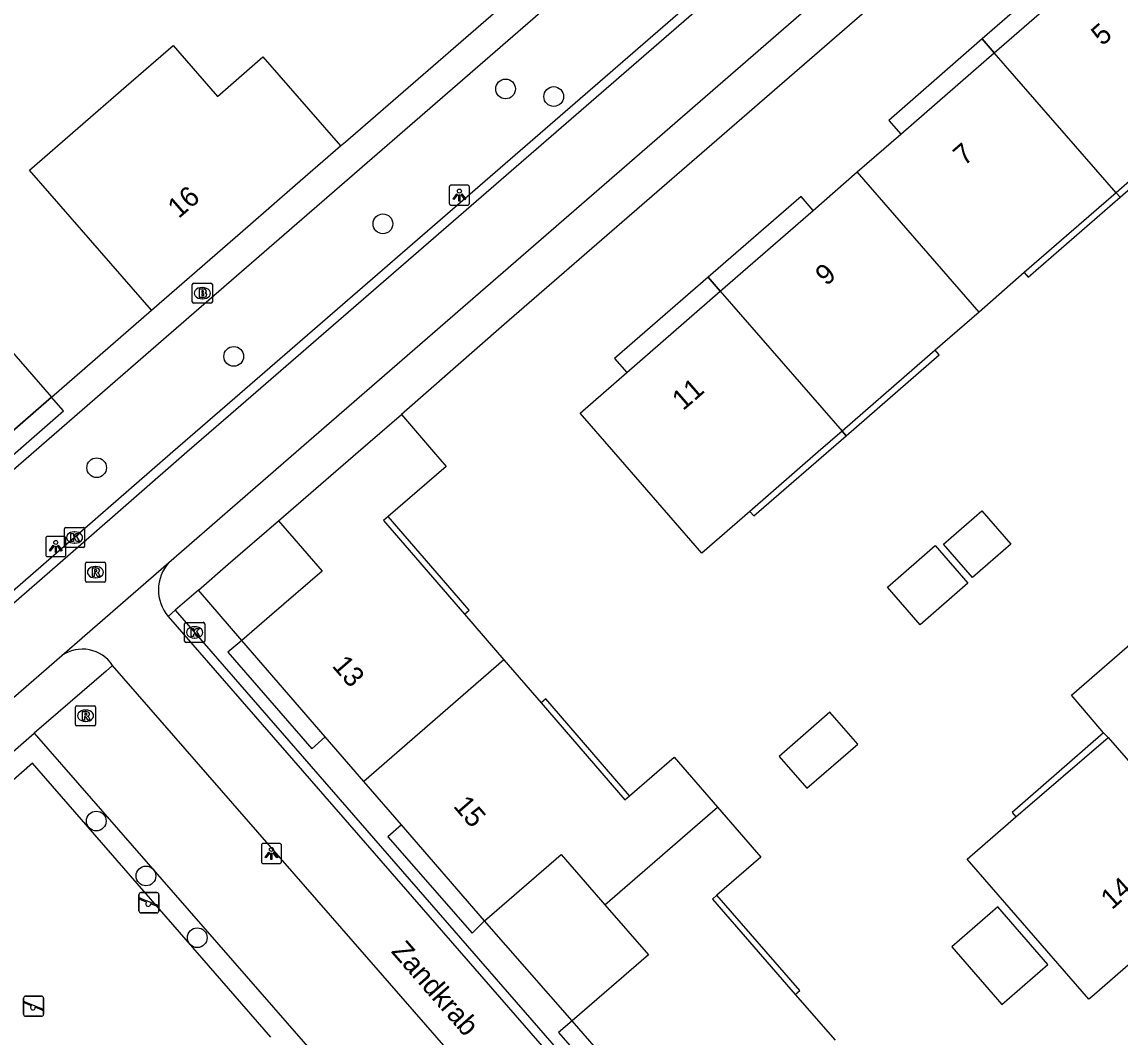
# Model space of a CAD drawing. Extents: x 155888 to 156864, y 383882 to 384671.
# Drawn here: x 156535.1 to 156589.6, y 384471 to 384521.3 of the extents above; entities that cross this region are included whole.
import ezdxf

# ---------------------------------------------------------------- set-up
doc = ezdxf.new("R2010")
doc.units = 0
for name, color, linetype in [('IMGEO_Boom', 7, 'Continuous'), ('IMGEO_Brandkraan', 7, 'Continuous'), ('IMGEO_Haag', 7, 'Continuous'), ('IMGEO_Kolk', 7, 'Continuous'), ('IMGEO_Lichtpunt', 7, 'Continuous'), ('IMGEO_Muur', 7, 'Continuous'), ('IMGEO_Openbare_ruimte_label', 7, 'Continuous'), ('IMGEO_Pand', 7, 'Continuous'), ('IMGEO_Pand_nummerreeks', 7, 'Continuous'), ('IMGEO_Pand_overbouw', 7, 'Continuous'), ('IMGEO_Rijbaan_lokaal_gesloten', 7, 'Continuous'), ('IMGEO_Rijbaan_lokaal_open', 7, 'Continuous'), ('IMGEO_Rioolput', 7, 'Continuous'), ('IMGEO_Speelvoorziening', 7, 'Continuous'), ('IMGEO_Voetpad_open', 7, 'Continuous')]:
    doc.layers.add(name, color=color, linetype=linetype)

msp = doc.modelspace()

# ---------------------------------------------------------------- linework, layer by layer
at = {"layer": 'IMGEO_Boom'}
for centre in [(156559.105, 384517.998), (156561.493, 384517.623), (156553.026, 384511.31), (156545.634, 384504.737), (156538.84, 384499.218), (156538.821, 384481.697), (156541.285, 384478.974), (156543.826, 384475.912)]:
    msp.add_circle(centre, 0.489, dxfattribs=at)
at = {"layer": 'IMGEO_Brandkraan'}
for p, q in [((156543.577, 384507.444), (156543.577, 384508.296)), ((156543.652, 384508.37), (156544.504, 384508.37)), ((156544.578, 384508.296), (156544.578, 384507.444)), ((156544.065, 384508.15), (156544.09, 384508.15)), ((156544.504, 384507.37), (156543.652, 384507.37)), ((156544.088, 384507.59), (156544.063, 384507.59))]:
    msp.add_line(p, q, dxfattribs=at)
for points in [[(156543.577, 384507.444), (156543.577, 384508.296)], [(156543.652, 384508.37), (156544.504, 384508.37)], [(156544.578, 384508.296), (156544.578, 384507.444)], [(156543.925, 384508.07), (156543.925, 384507.67), (156544.138, 384507.67)], [(156544.156, 384508.07), (156543.925, 384508.07)], [(156544.104, 384507.989), (156544.05, 384507.989), (156544.05, 384507.913)], [(156544.05, 384507.913), (156544.103, 384507.913)], [(156544.112, 384507.837), (156544.05, 384507.837), (156544.05, 384507.756)], [(156544.05, 384507.756), (156544.112, 384507.756)], [(156544.504, 384507.37), (156543.652, 384507.37)]]:
    msp.add_lwpolyline(points, dxfattribs=at)
for centre, radius, start, end in [((156543.654, 384508.294), 0.0765, 91.552, 178.448), ((156543.654, 384508.294), 0.0765, 91.552, 178.448), ((156544.502, 384508.294), 0.0765, 1.552, 88.448), ((156544.502, 384508.294), 0.0765, 1.552, 88.448), ((156544.105, 384507.951), 0.0379, 267.8285, 90.9355), ((156544.113, 384507.796), 0.0404, 269.8759, 90.5077), ((156544.16, 384507.925), 0.145, 59.4692, 91.5367), ((156544.185, 384507.972), 0.0922, 285.5137, 58.1501), ((156544.19, 384507.78), 0.105, 301.3115, 78.989), ((156543.654, 384507.446), 0.0765, 181.552, 268.448), ((156543.654, 384507.446), 0.0765, 181.552, 268.448), ((156544.144, 384507.921), 0.251, 268.6676, 293.5347), ((156544.502, 384507.446), 0.0765, 271.552, 358.448), ((156544.502, 384507.446), 0.0765, 271.552, 358.448)]:
    msp.add_arc(centre, radius, start, end, dxfattribs=at)
for centre, major_axis, ratio, start_param, end_param in [((156544.064, 384507.87), (-0.387, 0.002), 0.722429, 4.712389, 7.853982), ((156544.089, 384507.87), (-0.39, 0.002), 0.717154, 1.570796, 4.712389)]:
    msp.add_ellipse(centre, major_axis=major_axis, ratio=ratio, start_param=start_param, end_param=end_param, dxfattribs=at)
at = {"layer": 'IMGEO_Haag'}
for points in [[(156535.743, 384486.046), (156568.62, 384448.346)], [(156547.466, 384470.983), (156535.664, 384484.565), (156529.779, 384479.405)]]:
    msp.add_lwpolyline(points, dxfattribs=at)
at = {"layer": 'IMGEO_Kolk'}
for p, q in [((156537.244, 384495.33), (156537.244, 384496.182)), ((156537.319, 384496.256), (156538.171, 384496.256)), ((156537.732, 384496.036), (156537.757, 384496.036)), ((156538.245, 384496.182), (156538.245, 384495.33)), ((156538.171, 384495.256), (156537.319, 384495.256)), ((156537.755, 384495.476), (156537.73, 384495.476)), ((156543.196, 384490.623), (156543.196, 384491.475)), ((156543.271, 384491.549), (156544.123, 384491.549)), ((156544.197, 384491.475), (156544.197, 384490.623)), ((156543.684, 384491.329), (156543.709, 384491.329)), ((156544.123, 384490.549), (156543.271, 384490.549)), ((156543.707, 384490.769), (156543.682, 384490.769))]:
    msp.add_line(p, q, dxfattribs=at)
for points in [[(156537.244, 384495.33), (156537.244, 384496.182)], [(156537.319, 384496.256), (156538.171, 384496.256)], [(156537.565, 384495.956), (156537.688, 384495.956), (156537.688, 384495.805), (156537.818, 384495.956), (156537.982, 384495.956), (156537.836, 384495.805), (156537.989, 384495.556), (156537.837, 384495.556), (156537.752, 384495.72), (156537.688, 384495.653), (156537.688, 384495.556), (156537.565, 384495.556), (156537.565, 384495.956)], [(156538.245, 384496.182), (156538.245, 384495.33)], [(156538.171, 384495.256), (156537.319, 384495.256)], [(156543.196, 384490.623), (156543.196, 384491.475)], [(156543.271, 384491.549), (156544.123, 384491.549)], [(156544.197, 384491.475), (156544.197, 384490.623)], [(156543.517, 384491.249), (156543.64, 384491.249), (156543.64, 384491.098), (156543.77, 384491.249), (156543.934, 384491.249), (156543.788, 384491.098), (156543.941, 384490.849), (156543.789, 384490.849), (156543.704, 384491.013), (156543.64, 384490.946), (156543.64, 384490.849), (156543.517, 384490.849), (156543.517, 384491.249)], [(156544.123, 384490.549), (156543.271, 384490.549)]]:
    msp.add_lwpolyline(points, dxfattribs=at)
for centre, start, end in [((156537.321, 384496.18), 91.552, 178.448), ((156537.321, 384496.18), 91.552, 178.448), ((156538.169, 384496.18), 1.552, 88.448), ((156538.169, 384496.18), 1.552, 88.448), ((156537.321, 384495.332), 181.552, 268.448), ((156537.321, 384495.332), 181.552, 268.448), ((156538.169, 384495.332), 271.552, 358.448), ((156538.169, 384495.332), 271.552, 358.448), ((156543.273, 384491.473), 91.552, 178.448), ((156543.273, 384491.473), 91.552, 178.448), ((156544.121, 384491.473), 1.552, 88.448), ((156544.121, 384491.473), 1.552, 88.448), ((156543.273, 384490.625), 181.552, 268.448), ((156543.273, 384490.625), 181.552, 268.448), ((156544.121, 384490.625), 271.552, 358.448), ((156544.121, 384490.625), 271.552, 358.448)]:
    msp.add_arc(centre, 0.0765, start, end, dxfattribs=at)
for centre, major_axis, ratio, start_param, end_param in [((156537.731, 384495.756), (-0.387, 0.002), 0.722429, 4.712389, 7.853982), ((156537.756, 384495.756), (-0.39, 0.002), 0.717154, 1.570796, 4.712389), ((156543.683, 384491.049), (-0.387, 0.002), 0.722429, 4.712389, 7.853982), ((156543.708, 384491.049), (-0.39, 0.002), 0.717154, 1.570796, 4.712389)]:
    msp.add_ellipse(centre, major_axis=major_axis, ratio=ratio, start_param=start_param, end_param=end_param, dxfattribs=at)
at = {"layer": 'IMGEO_Lichtpunt'}
for p, q in [((156557.22, 384513.23), (156556.412, 384513.23)), ((156557.22, 384513.23), (156556.412, 384513.23)), ((156556.318, 384513.135), (156556.318, 384512.328)), ((156556.318, 384513.135), (156556.318, 384512.328)), ((156557.314, 384512.328), (156557.314, 384513.135)), ((156557.314, 384512.328), (156557.314, 384513.135)), ((156556.412, 384512.234), (156557.22, 384512.234)), ((156556.412, 384512.234), (156557.22, 384512.234)), ((156537.218, 384495.806), (156536.41, 384495.806)), ((156537.218, 384495.806), (156536.41, 384495.806)), ((156536.316, 384495.711), (156536.316, 384494.904)), ((156536.316, 384495.711), (156536.316, 384494.904)), ((156537.312, 384494.904), (156537.312, 384495.711)), ((156537.312, 384494.904), (156537.312, 384495.711)), ((156536.41, 384494.81), (156537.218, 384494.81)), ((156536.41, 384494.81), (156537.218, 384494.81)), ((156547.004, 384480.49), (156547.004, 384479.683)), ((156547.004, 384480.49), (156547.004, 384479.683)), ((156547.906, 384480.585), (156547.098, 384480.585)), ((156547.906, 384480.585), (156547.098, 384480.585)), ((156548, 384479.683), (156548, 384480.49)), ((156548, 384479.683), (156548, 384480.49)), ((156547.098, 384479.589), (156547.906, 384479.589)), ((156547.098, 384479.589), (156547.906, 384479.589))]:
    msp.add_line(p, q, dxfattribs=at)
for points in [[(156556.692, 384512.799), (156556.731, 384512.771), (156556.543, 384512.509), (156556.505, 384512.536), (156556.692, 384512.799)], [(156556.794, 384512.751), (156556.841, 384512.751), (156556.841, 384512.429), (156556.794, 384512.429), (156556.794, 384512.751)], [(156556.904, 384512.771), (156556.942, 384512.798), (156557.129, 384512.536), (156557.09, 384512.508), (156556.904, 384512.771)], [(156536.69, 384495.375), (156536.729, 384495.347), (156536.541, 384495.085), (156536.503, 384495.112), (156536.69, 384495.375)], [(156536.792, 384495.327), (156536.839, 384495.327), (156536.839, 384495.005), (156536.792, 384495.005), (156536.792, 384495.327)], [(156536.902, 384495.347), (156536.94, 384495.374), (156537.127, 384495.112), (156537.088, 384495.084), (156536.902, 384495.347)], [(156547.378, 384480.154), (156547.417, 384480.126), (156547.229, 384479.864), (156547.191, 384479.891), (156547.378, 384480.154)], [(156547.48, 384480.106), (156547.527, 384480.106), (156547.527, 384479.784), (156547.48, 384479.784), (156547.48, 384480.106)], [(156547.59, 384480.126), (156547.628, 384480.153), (156547.815, 384479.891), (156547.776, 384479.863), (156547.59, 384480.126)]]:
    msp.add_lwpolyline(points, dxfattribs=at)
for centre in [(156556.817, 384512.933), (156536.815, 384495.509), (156547.503, 384480.288)]:
    msp.add_circle(centre, 0.0994, dxfattribs=at)
for centre, start, end in [((156556.412, 384513.135), 90, 180), ((156556.412, 384513.135), 90, 180), ((156557.22, 384513.135), 0, 90), ((156557.22, 384513.135), 0, 90), ((156556.412, 384512.328), 180, 270), ((156556.412, 384512.328), 180, 270), ((156557.22, 384512.328), 270, 0), ((156557.22, 384512.328), 270, 360), ((156536.41, 384495.711), 90, 180), ((156536.41, 384495.711), 90, 180), ((156537.218, 384495.711), 0, 90), ((156537.218, 384495.711), 0, 90), ((156536.41, 384494.904), 180, 270), ((156536.41, 384494.904), 180, 270), ((156537.218, 384494.904), 270, 0), ((156537.218, 384494.904), 270, 360), ((156547.098, 384480.49), 90, 180), ((156547.098, 384480.49), 90, 180), ((156547.906, 384480.49), 0, 90), ((156547.906, 384480.49), 0, 90), ((156547.098, 384479.683), 180, 270), ((156547.098, 384479.683), 180, 270), ((156547.906, 384479.683), 270, 0), ((156547.906, 384479.683), 270, 360)]:
    msp.add_arc(centre, 0.0946, start, end, dxfattribs=at)
at = {"layer": 'IMGEO_Muur'}
msp.add_lwpolyline([(156559.036, 384506.31), (156553.941, 384501.852)], dxfattribs=at)
at = {"layer": 'IMGEO_Pand'}
for points in [[(156583.327, 384519.794), (156587.922, 384523.795), (156590.123, 384525.711)], [(156541.558, 384507.026), (156535.516, 384513.964), (156540.301, 384518.132), (156542.629, 384520.159), (156544.832, 384517.628), (156547.08, 384519.585), (156550.918, 384515.177)], [(156576.535, 384513.881), (156578.697, 384515.764), (156583.327, 384519.794)], [(156589.362, 384512.85), (156583.327, 384519.794)], [(156596.15, 384518.76), (156593.968, 384516.86), (156589.362, 384512.85)], [(156541.558, 384507.026), (156546.331, 384511.183), (156548.67, 384513.22), (156550.918, 384515.177)], [(156569.747, 384507.972), (156574.35, 384511.979), (156576.535, 384513.881)], [(156582.571, 384506.937), (156576.535, 384513.881)], [(156589.362, 384512.85), (156584.816, 384508.892), (156582.571, 384506.937)], [(156523.63, 384503.63), (156521.139, 384506.539), (156528.042, 384512.548), (156530.36, 384509.885), (156530.557, 384509.659), (156536.597, 384502.72)], [(156575.782, 384501.028), (156574.602, 384500), (156571.213, 384497.05), (156568.839, 384494.983), (156564.47, 384500), (156562.797, 384501.921), (156565.117, 384503.941), (156569.747, 384507.972)], [(156569.747, 384507.972), (156575.782, 384501.028)], [(156582.571, 384506.937), (156580.396, 384505.044), (156575.782, 384501.028)], [(156529.693, 384496.711), (156531.813, 384498.556), (156533.472, 384500), (156536.597, 384502.72)], [(156547.85, 384496.588), (156551.798, 384500), (156553.941, 384501.852)], [(156553.941, 384501.852), (156555.542, 384500), (156556.165, 384499.28), (156553.285, 384496.791), (156553.058, 384496.595), (156557.07, 384491.953), (156559.027, 384489.689)], [(156580.81, 384495.427), (156582.71, 384497.081), (156584.153, 384495.423), (156582.254, 384493.769), (156580.81, 384495.427)], [(156547.85, 384496.588), (156550.011, 384494.087), (156547.529, 384491.942), (156546.035, 384490.651)], [(156578.032, 384493.293), (156580.399, 384495.354), (156582.024, 384493.488), (156579.657, 384491.427), (156578.032, 384493.293)], [(156588.978, 384485.843), (156588.747, 384486.072), (156587.157, 384487.937), (156593.932, 384493.823), (156595.754, 384491.763)], [(156552.076, 384483.662), (156550.167, 384485.87), (156546.035, 384490.651)], [(156559.027, 384489.689), (156552.076, 384483.662)], [(156559.027, 384489.689), (156560.871, 384487.555), (156565.02, 384482.755), (156565.247, 384482.951), (156567.458, 384484.862), (156569.61, 384482.388)], [(156572.665, 384484.897), (156574.038, 384483.318), (156576.559, 384485.511), (156575.185, 384487.09), (156572.665, 384484.897)], [(156594.999, 384478.919), (156590.35, 384474.879), (156588.17, 384472.985), (156588.021, 384472.856), (156581.987, 384479.801), (156584.403, 384481.901), (156588.978, 384485.843)], [(156588.978, 384485.843), (156594.999, 384478.919)], [(156558.059, 384476.739), (156553.94, 384481.505), (156552.076, 384483.662)], [(156564.026, 384477.546), (156569.61, 384482.388)], [(156569.61, 384482.388), (156571.763, 384479.912), (156569.58, 384478.015), (156569.354, 384477.818), (156573.457, 384473.1), (156575.437, 384470.823)], [(156558.059, 384476.739), (156561.866, 384480.029), (156564.026, 384477.546)], [(156564.026, 384477.546), (156566.185, 384475.063), (156562.412, 384471.781)], [(156583.704, 384472.597), (156585.988, 384474.581), (156583.508, 384477.437), (156581.224, 384475.452), (156583.704, 384472.597)], [(156568.487, 384464.796), (156566.57, 384467), (156562.412, 384471.781)]]:
    msp.add_lwpolyline(points, dxfattribs=at)
at = {"layer": 'IMGEO_Pand_overbouw'}
for points in [[(156587.922, 384523.795), (156587.326, 384524.479), (156582.733, 384520.477), (156583.327, 384519.794)], [(156583.327, 384519.794), (156582.733, 384520.477), (156578.097, 384516.438), (156578.697, 384515.764)], [(156589.362, 384512.85), (156589.559, 384512.624), (156594.165, 384516.634), (156593.968, 384516.86)], [(156574.35, 384511.979), (156573.749, 384512.669), (156569.147, 384508.662), (156569.747, 384507.972)], [(156584.816, 384508.892), (156585.013, 384508.666), (156589.559, 384512.624), (156589.362, 384512.85)], [(156565.117, 384503.941), (156569.747, 384507.972), (156569.147, 384508.662), (156564.511, 384504.626)], [(156575.782, 384501.028), (156575.979, 384500.802), (156580.593, 384504.818), (156580.396, 384505.044)], [(156531.813, 384498.556), (156532.416, 384497.865), (156537.19, 384502.03), (156536.597, 384502.72), (156533.472, 384500)], [(156575.782, 384501.028), (156574.602, 384500), (156571.213, 384497.05), (156571.41, 384496.824), (156575.979, 384500.802)], [(156553.285, 384496.791), (156553.058, 384496.595), (156557.07, 384491.953), (156557.297, 384492.149)], [(156550.167, 384485.87), (156546.035, 384490.651), (156545.343, 384490.071), (156549.498, 384485.28)], [(156560.871, 384487.555), (156565.02, 384482.755), (156565.247, 384482.951), (156561.098, 384487.751)], [(156584.403, 384481.901), (156588.978, 384485.843), (156588.747, 384486.072), (156584.206, 384482.127)], [(156553.94, 384481.505), (156553.267, 384480.917), (156557.444, 384476.135), (156558.059, 384476.739)], [(156569.58, 384478.015), (156569.354, 384477.818), (156573.457, 384473.1), (156573.683, 384473.297)], [(156562.412, 384471.781), (156561.725, 384471.204), (156565.902, 384466.409), (156566.57, 384467)]]:
    msp.add_lwpolyline(points, close=True, dxfattribs=at)
at = {"layer": 'IMGEO_Rijbaan_lokaal_gesloten'}
for points in [[(156426.433, 384399.009), (156427.492, 384399.882), (156435.101, 384405.965), (156436.569, 384407.23), (156500, 384462.343), (156522.19, 384481.631), (156524.469, 384483.595), (156538.047, 384495.41), (156543.317, 384500), (156545.489, 384501.892), (156599.206, 384548.488), (156600.688, 384549.796), (156608.807, 384556.844), (156609.964, 384557.948), (156616.394, 384563.892), (156618.279, 384565.679)], [(156542.423, 384494.515), (156548.734, 384500), (156610.793, 384553.92), (156611.637, 384554.62), (156621.131, 384562.11)], [(156537.12, 384489.907), (156542.423, 384494.515)], [(156542.387, 384491.846), (156575.225, 384454.088)], [(156505.044, 384462.031), (156537.12, 384489.907)], [(156572.488, 384451.702), (156539.631, 384489.41)]]:
    msp.add_lwpolyline(points, dxfattribs=at)
for centre, radius, start, end in [((156543.92, 384493.16), 2.019, 137.8475, 220.607), ((156538.131, 384488.425), 1.794, 33.298, 124.3104)]:
    msp.add_arc(centre, radius, start, end, dxfattribs=at)
at = {"layer": 'IMGEO_Rijbaan_lokaal_open'}
for points in [[(156598.903, 384548.834), (156545.187, 384502.239), (156542.616, 384500), (156537.745, 384495.757), (156524.168, 384483.943)], [(156542.387, 384491.846), (156542.736, 384492.154)], [(156542.736, 384492.154), (156575.214, 384454.792), (156575.541, 384454.364)]]:
    msp.add_lwpolyline(points, dxfattribs=at)
at = {"layer": 'IMGEO_Rioolput'}
for p, q in [((156538.279, 384493.61), (156538.279, 384494.462)), ((156538.354, 384494.536), (156539.206, 384494.536)), ((156538.767, 384494.316), (156538.792, 384494.316)), ((156539.28, 384494.462), (156539.28, 384493.61)), ((156538.79, 384493.756), (156538.765, 384493.756)), ((156539.206, 384493.536), (156538.354, 384493.536)), ((156537.788, 384486.49), (156537.788, 384487.342)), ((156537.863, 384487.416), (156538.715, 384487.416)), ((156538.276, 384487.196), (156538.301, 384487.196)), ((156538.789, 384487.342), (156538.789, 384486.49)), ((156538.299, 384486.636), (156538.274, 384486.636)), ((156538.715, 384486.416), (156537.863, 384486.416))]:
    msp.add_line(p, q, dxfattribs=at)
for points in [[(156538.279, 384493.61), (156538.279, 384494.462)], [(156538.354, 384494.536), (156539.206, 384494.536)], [(156538.868, 384494.234), (156538.616, 384494.236), (156538.616, 384493.836)], [(156538.794, 384494.155), (156538.74, 384494.155), (156538.74, 384494.074)], [(156539.28, 384494.462), (156539.28, 384493.61)], [(156538.616, 384493.836), (156538.74, 384493.836), (156538.74, 384493.998), (156538.751, 384493.998)], [(156538.74, 384494.074), (156538.792, 384494.074)], [(156538.798, 384493.969), (156538.869, 384493.836), (156539.009, 384493.836), (156538.944, 384493.962)], [(156539.206, 384493.536), (156538.354, 384493.536)], [(156537.788, 384486.49), (156537.788, 384487.342)], [(156537.863, 384487.416), (156538.715, 384487.416)], [(156538.377, 384487.114), (156538.125, 384487.116), (156538.125, 384486.716)], [(156538.303, 384487.035), (156538.249, 384487.035), (156538.249, 384486.954)], [(156538.789, 384487.342), (156538.789, 384486.49)], [(156538.125, 384486.716), (156538.249, 384486.716), (156538.249, 384486.878), (156538.26, 384486.878)], [(156538.249, 384486.954), (156538.301, 384486.954)], [(156538.307, 384486.849), (156538.378, 384486.716), (156538.518, 384486.716), (156538.453, 384486.842)], [(156538.715, 384486.416), (156537.863, 384486.416)]]:
    msp.add_lwpolyline(points, dxfattribs=at)
for centre, radius, start, end in [((156538.356, 384494.46), 0.0765, 91.552, 178.448), ((156538.356, 384494.46), 0.0765, 91.552, 178.448), ((156538.8, 384494.059), 0.0964, 77.0061, 93.1865), ((156538.814, 384494.116), 0.0378, 276.6634, 79.6772), ((156538.867, 384494.124), 0.109, 350.3612, 89.416), ((156538.865, 384494.124), 0.112, 277.5842, 350.9817), ((156539.204, 384494.46), 0.0765, 1.552, 88.448), ((156539.204, 384494.46), 0.0765, 1.552, 88.448), ((156538.356, 384493.612), 0.0765, 181.552, 268.448), ((156538.356, 384493.612), 0.0765, 181.552, 268.448), ((156538.75, 384493.945), 0.0533, 26.0293, 88.6989), ((156538.776, 384494.263), 0.19, 274.7715, 282.9687), ((156538.849, 384493.909), 0.108, 29.5134, 73.7905), ((156539.204, 384493.612), 0.0765, 271.552, 358.448), ((156539.204, 384493.612), 0.0765, 271.552, 358.448), ((156537.865, 384487.34), 0.0765, 91.552, 178.448), ((156537.865, 384487.34), 0.0765, 91.552, 178.448), ((156538.309, 384486.939), 0.0964, 77.0061, 93.1865), ((156538.323, 384486.996), 0.0378, 276.6634, 79.6772), ((156538.376, 384487.004), 0.109, 350.3612, 89.416), ((156538.713, 384487.34), 0.0765, 1.552, 88.448), ((156538.713, 384487.34), 0.0765, 1.552, 88.448), ((156537.865, 384486.492), 0.0765, 181.552, 268.448), ((156537.865, 384486.492), 0.0765, 181.552, 268.448), ((156538.259, 384486.825), 0.0533, 26.0293, 88.6989), ((156538.285, 384487.143), 0.19, 274.7715, 282.9687), ((156538.374, 384487.004), 0.112, 277.5842, 350.9817), ((156538.358, 384486.789), 0.108, 29.5134, 73.7905), ((156538.713, 384486.492), 0.0765, 271.552, 358.448), ((156538.713, 384486.492), 0.0765, 271.552, 358.448)]:
    msp.add_arc(centre, radius, start, end, dxfattribs=at)
for centre, major_axis, ratio, start_param, end_param in [((156538.766, 384494.036), (-0.387, 0.002), 0.722429, 4.712389, 7.853982), ((156538.791, 384494.036), (-0.39, 0.002), 0.717154, 1.570796, 4.712389), ((156538.275, 384486.916), (-0.387, 0.002), 0.722429, 4.712389, 7.853982), ((156538.3, 384486.916), (-0.39, 0.002), 0.717154, 1.570796, 4.712389)]:
    msp.add_ellipse(centre, major_axis=major_axis, ratio=ratio, start_param=start_param, end_param=end_param, dxfattribs=at)
at = {"layer": 'IMGEO_Speelvoorziening'}
for p, q in [((156540.935, 384477.244), (156540.935, 384478.044)), ((156540.935, 384478.044), (156540.935, 384477.244)), ((156541.318, 384477.672), (156540.979, 384477.809)), ((156541.004, 384477.869), (156541.88, 384477.516)), ((156541.035, 384478.144), (156541.825, 384478.144)), ((156541.825, 384478.144), (156541.035, 384478.144)), ((156541.925, 384478.044), (156541.925, 384477.244)), ((156541.925, 384477.244), (156541.925, 384478.044)), ((156541.856, 384477.456), (156541.516, 384477.593)), ((156541.825, 384477.144), (156541.035, 384477.144)), ((156541.035, 384477.144), (156541.825, 384477.144)), ((156535.217, 384472.112), (156535.217, 384472.912)), ((156535.217, 384472.912), (156535.217, 384472.112)), ((156535.317, 384473.012), (156536.107, 384473.012)), ((156536.107, 384473.012), (156535.317, 384473.012)), ((156536.207, 384472.912), (156536.207, 384472.112)), ((156536.207, 384472.112), (156536.207, 384472.912)), ((156535.6, 384472.54), (156535.261, 384472.677)), ((156535.286, 384472.737), (156536.162, 384472.384)), ((156536.138, 384472.324), (156535.798, 384472.461)), ((156536.107, 384472.012), (156535.317, 384472.012)), ((156535.317, 384472.012), (156536.107, 384472.012))]:
    msp.add_line(p, q, dxfattribs=at)
for centre, radius, start, end in [((156541.035, 384478.044), 0.1, 90, 180), ((156541.035, 384478.044), 0.1, 90, 180), ((156540.992, 384477.839), 0.0327, 68.078, 248.078), ((156541.825, 384478.044), 0.1, 0, 90), ((156541.825, 384478.044), 0.1, 360, 90), ((156541.035, 384477.244), 0.1, 180, 270), ((156541.035, 384477.244), 0.1, 180, 270), ((156541.397, 384477.582), 0.12, 130.9928, 5.1632), ((156541.825, 384477.244), 0.1, 270, 0), ((156541.825, 384477.244), 0.1, 270, 0), ((156541.868, 384477.486), 0.0327, 248.078, 68.078), ((156535.317, 384472.912), 0.1, 90, 180), ((156535.317, 384472.912), 0.1, 90, 180), ((156536.107, 384472.912), 0.1, 0, 90), ((156536.107, 384472.912), 0.1, 360, 90), ((156535.274, 384472.707), 0.0327, 68.078, 248.078), ((156535.679, 384472.45), 0.12, 130.9928, 5.1632), ((156536.15, 384472.354), 0.0327, 248.078, 68.078), ((156535.317, 384472.112), 0.1, 180, 270), ((156535.317, 384472.112), 0.1, 180, 270), ((156536.107, 384472.112), 0.1, 270, 0), ((156536.107, 384472.112), 0.1, 270, 0)]:
    msp.add_arc(centre, radius, start, end, dxfattribs=at)
at = {"layer": 'IMGEO_Voetpad_open'}
for points in [[(156550.918, 384515.177), (156551.179, 384515.38), (156595.023, 384553.434)], [(156524.168, 384483.943), (156521.191, 384487.366), (156535.719, 384500), (156542.533, 384505.926), (156595.94, 384552.282)], [(156600.092, 384541.944), (156559.036, 384506.31), (156553.941, 384501.852)], [(156536.597, 384502.72), (156541.558, 384507.026)], [(156543.883, 384493.141), (156545.364, 384494.43), (156547.85, 384496.588)], [(156543.883, 384493.141), (156542.736, 384492.154)], [(156546.035, 384490.651), (156543.883, 384493.141)], [(156539.631, 384489.41), (156539.308, 384489.121), (156535.743, 384486.046)], [(156529.569, 384479.221), (156528.868, 384480.048), (156535.743, 384486.046)], [(156562.412, 384471.781), (156558.059, 384476.739)]]:
    msp.add_lwpolyline(points, dxfattribs=at)

# ---------------------------------------------------------------- texts
at = {"layer": 'IMGEO_Openbare_ruimte_label'}
msp.add_text('Zandkrab', height=1, rotation=311.0674, dxfattribs=at).set_placement((156553.401, 384475.212))
at = {"layer": 'IMGEO_Pand_nummerreeks'}
for s, rotation, p in [('5', 41.0423, (156588.677, 384520.103)), ('7', 41.0423, (156581.839, 384514.15)), ('16', 41.0524, (156542.904, 384511.541)), ('9', 41.0423, (156575.001, 384508.197)), ('11', 41.0423, (156567.901, 384502.015)), ('13', 310.8365, (156550.466, 384489.377)), ('15', 310.8365, (156556.478, 384482.421)), ('14', 41.8901, (156589.162, 384477.265))]:
    msp.add_text(s, height=1, rotation=rotation, dxfattribs=at).set_placement(p)

doc.saveas('drawing.dxf')
